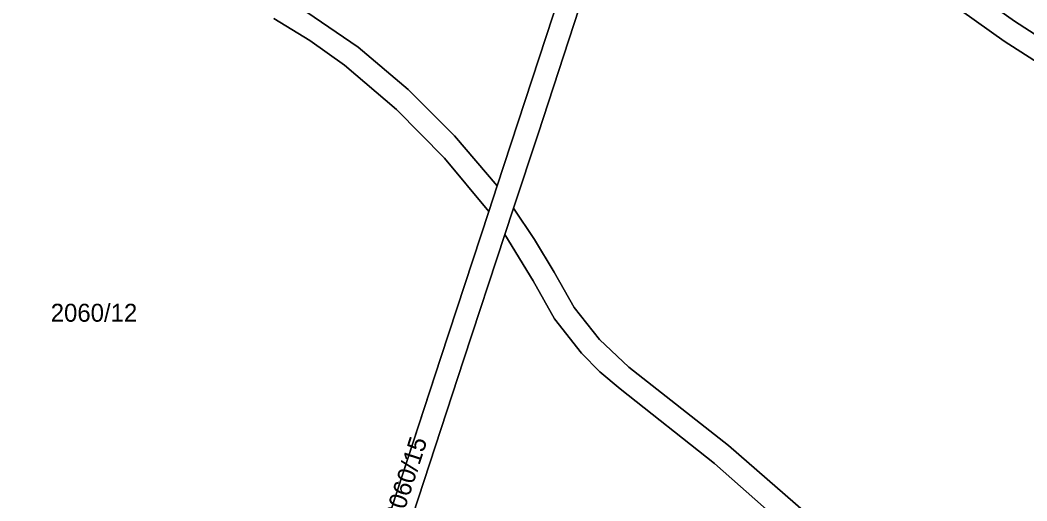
# Model space of a CAD drawing. Extents: x -263423 to -261326, y -1240067 to -1237864.
# Drawn here: x -262329.8 to -262217.3, y -1239148.6 to -1239094.9 of the extents above; entities that cross this region are included whole.
import ezdxf

# ---------------------------------------------------------------- set-up
doc = ezdxf.new("R2010")
doc.units = 0
for name, color, linetype in [('body_kn', 7, 'Continuous'), ('kladpar_druhypozemkov', 7, 'Continuous'), ('kladpar_hranice', 7, 'Continuous'), ('kladpar_parcelnecisla', 7, 'Continuous'), ('kladpar_plochy', 7, 'Continuous')]:
    doc.layers.add(name, color=color, linetype=linetype)

msp = doc.modelspace()

# ---------------------------------------------------------------- linework, layer by layer
at = {"layer": 'body_kn'}
for p, q in [((-262218.7, -1239095.03), (-262218.7, -1239095.03)), ((-262297.43, -1239097.19), (-262297.43, -1239097.19)), ((-262219.87, -1239097.26), (-262219.87, -1239097.26)), ((-262292.04, -1239097.93), (-262292.04, -1239097.93)), ((-262293.58, -1239099.94), (-262293.58, -1239099.94)), ((-262286.47, -1239102.68), (-262286.47, -1239102.68)), ((-262287.76, -1239104.89), (-262287.76, -1239104.89)), ((-262281.28, -1239107.86), (-262281.28, -1239107.86)), ((-262271.92, -1239107.61), (-262271.92, -1239107.61)), ((-262282.38, -1239110.35), (-262282.38, -1239110.35)), ((-262282.38, -1239110.35), (-262282.38, -1239110.35)), ((-262276.52, -1239113.42), (-262276.52, -1239113.42)), ((-262277.46, -1239116.3), (-262277.46, -1239116.3)), ((-262277.46, -1239116.3), (-262277.46, -1239116.3)), ((-262274.7, -1239115.92), (-262274.7, -1239115.92)), ((-262275.66, -1239118.84), (-262275.66, -1239118.84)), ((-262272.32, -1239119.42), (-262272.32, -1239119.42)), ((-262270.15, -1239123.07), (-262270.15, -1239123.07)), ((-262272.49, -1239124.02), (-262272.49, -1239124.02)), ((-262267.91, -1239127), (-262267.91, -1239127)), ((-262270.1, -1239128.27), (-262270.1, -1239128.27)), ((-262265.09, -1239130.57), (-262265.09, -1239130.57)), ((-262267.1, -1239132.11), (-262267.1, -1239132.11)), ((-262282.8, -1239132.57), (-262282.8, -1239132.57)), ((-262280.22, -1239132.78), (-262280.22, -1239132.78)), ((-262265.02, -1239134.19), (-262265.02, -1239134.19)), ((-262261.79, -1239133.66), (-262261.79, -1239133.66)), ((-262262.77, -1239136.09), (-262262.77, -1239136.09)), ((-262250.67, -1239142.42), (-262250.67, -1239142.42)), ((-262252.23, -1239144.4), (-262252.23, -1239144.4))]:
    msp.add_line(p, q, dxfattribs=at)
at = {"layer": 'kladpar_druhypozemkov'}
msp.add_line((-262320.44, -1239126.65), (-262320.44, -1239126.65), dxfattribs=at)
at = {"layer": 'kladpar_hranice'}
for points in [[(-262354.18, -1239060.69), (-262367.9, -1239054.51), (-262358.04, -1239055.29), (-262347.67, -1239055.97), (-262315.96, -1239056.62), (-262312.56, -1239056.93), (-262309.3, -1239057.93), (-262295.18, -1239063.19), (-262291.28, -1239064.54), (-262263.01, -1239072.29), (-262266.37, -1239082.56), (-262276.52, -1239113.42), (-262281.28, -1239107.86), (-262286.47, -1239102.68), (-262292.04, -1239097.93), (-262298.59, -1239093.5), (-262305.2, -1239090.03), (-262316.68, -1239081.94), (-262328.53, -1239074.4), (-262340.73, -1239067.45)], [(-262277.46, -1239116.3), (-262276.52, -1239113.42), (-262266.37, -1239082.56)], [(-262263.92, -1239083.08), (-262271.92, -1239107.61), (-262274.7, -1239115.92), (-262275.66, -1239118.84), (-262280.22, -1239132.78), (-262289.14, -1239159.96), (-262296.27, -1239181.88), (-262303.3, -1239203.28), (-262312.03, -1239230.14), (-262313.03, -1239233.04), (-262315.39, -1239232.18), (-262314.47, -1239229.37), (-262305.68, -1239202.44), (-262298.67, -1239181.15), (-262291.56, -1239159.35), (-262282.8, -1239132.57), (-262277.46, -1239116.3)], [(-262159.52, -1239152.97), (-262157.79, -1239161.58), (-262166.17, -1239170.73), (-262175.21, -1239179.22), (-262183.32, -1239185.67), (-262191.9, -1239191.51), (-262200.88, -1239196.68), (-262203.4, -1239191.55), (-262206.46, -1239186.73), (-262212.61, -1239179.57), (-262219.93, -1239171.34), (-262229.73, -1239161.27), (-262239.99, -1239151.67), (-262250.67, -1239142.42), (-262261.79, -1239133.66), (-262265.09, -1239130.57), (-262267.91, -1239127), (-262270.15, -1239123.07), (-262272.32, -1239119.42), (-262274.7, -1239115.92), (-262271.92, -1239107.61), (-262263.92, -1239083.08)], [(-262212.51, -1239099.02), (-262218.7, -1239095.03), (-262224.69, -1239090.75)], [(-262224.69, -1239090.75), (-262218.7, -1239095.03), (-262212.51, -1239099.02)], [(-262213.22, -1239101.52), (-262219.87, -1239097.26), (-262226.29, -1239092.67)], [(-262226.29, -1239092.67), (-262219.87, -1239097.26), (-262213.22, -1239101.52), (-262192.96, -1239113.56), (-262186.51, -1239117.59), (-262180.42, -1239122.18), (-262174.77, -1239127.28), (-262170.22, -1239132.75), (-262166.08, -1239138.56), (-262162.4, -1239144.67), (-262159.52, -1239152.97)], [(-262298.59, -1239093.5), (-262292.04, -1239097.93), (-262286.47, -1239102.68), (-262281.28, -1239107.86), (-262276.52, -1239113.42), (-262277.46, -1239116.3), (-262282.38, -1239110.35)], [(-262282.38, -1239110.35), (-262287.76, -1239104.89), (-262293.58, -1239099.94), (-262297.43, -1239097.19), (-262301.47, -1239094.73)], [(-262301.47, -1239094.73), (-262297.43, -1239097.19), (-262293.58, -1239099.94), (-262287.76, -1239104.89), (-262282.38, -1239110.35), (-262277.46, -1239116.3), (-262282.8, -1239132.57), (-262291.56, -1239159.35), (-262298.67, -1239181.15)], [(-262214.58, -1239181.04), (-262221.65, -1239173.21), (-262236.51, -1239157.97), (-262243.61, -1239151.95), (-262245.76, -1239150.12), (-262252.23, -1239144.4), (-262262.77, -1239136.09), (-262265.02, -1239134.19), (-262267.1, -1239132.11), (-262270.1, -1239128.27), (-262272.49, -1239124.02), (-262275.66, -1239118.84), (-262274.7, -1239115.92), (-262272.32, -1239119.42), (-262270.15, -1239123.07), (-262267.91, -1239127), (-262265.09, -1239130.57), (-262261.79, -1239133.66), (-262250.67, -1239142.42), (-262239.99, -1239151.67), (-262229.73, -1239161.27), (-262219.93, -1239171.34), (-262212.61, -1239179.57)], [(-262289.14, -1239159.96), (-262280.22, -1239132.78), (-262275.66, -1239118.84), (-262272.49, -1239124.02), (-262270.1, -1239128.27), (-262267.1, -1239132.11), (-262265.02, -1239134.19), (-262262.77, -1239136.09), (-262252.23, -1239144.4), (-262245.76, -1239150.12)]]:
    msp.add_lwpolyline(points, dxfattribs=at)
at = {"layer": 'kladpar_plochy'}
for p, q in [((-262266.37, -1239082.56), (-262276.52, -1239113.42)), ((-262292.04, -1239097.93), (-262298.59, -1239093.5)), ((-262301.47, -1239094.73), (-262297.43, -1239097.19)), ((-262297.43, -1239097.19), (-262293.58, -1239099.94)), ((-262286.47, -1239102.68), (-262292.04, -1239097.93)), ((-262293.58, -1239099.94), (-262287.76, -1239104.89)), ((-262281.28, -1239107.86), (-262286.47, -1239102.68)), ((-262287.76, -1239104.89), (-262282.38, -1239110.35)), ((-262276.52, -1239113.42), (-262281.28, -1239107.86)), ((-262282.38, -1239110.35), (-262277.46, -1239116.3)), ((-262277.46, -1239116.3), (-262282.8, -1239132.57)), ((-262282.8, -1239132.57), (-262291.56, -1239159.35))]:
    msp.add_line(p, q, dxfattribs=at)
for points in [[(-262263.92, -1239083.08), (-262271.92, -1239107.61), (-262274.7, -1239115.92), (-262275.66, -1239118.84), (-262280.22, -1239132.78), (-262289.14, -1239159.96), (-262296.27, -1239181.88), (-262303.3, -1239203.28), (-262312.03, -1239230.14), (-262313.03, -1239233.04), (-262315.39, -1239232.18), (-262314.47, -1239229.37), (-262305.68, -1239202.44), (-262298.67, -1239181.15), (-262291.56, -1239159.35), (-262282.8, -1239132.57), (-262277.46, -1239116.3), (-262276.52, -1239113.42), (-262266.37, -1239082.56)], [(-262212.61, -1239179.57), (-262219.93, -1239171.34), (-262229.73, -1239161.27), (-262239.99, -1239151.67), (-262250.67, -1239142.42), (-262261.79, -1239133.66), (-262265.09, -1239130.57), (-262267.91, -1239127), (-262270.15, -1239123.07), (-262272.32, -1239119.42), (-262274.7, -1239115.92), (-262271.92, -1239107.61), (-262263.92, -1239083.08)], [(-262212.51, -1239099.02), (-262218.7, -1239095.03), (-262224.69, -1239090.75)], [(-262224.69, -1239090.75), (-262218.7, -1239095.03), (-262212.51, -1239099.02)], [(-262213.22, -1239101.52), (-262219.87, -1239097.26), (-262226.29, -1239092.67)], [(-262226.29, -1239092.67), (-262219.87, -1239097.26), (-262213.22, -1239101.52)], [(-262298.59, -1239093.5), (-262292.04, -1239097.93), (-262286.47, -1239102.68), (-262281.28, -1239107.86), (-262276.52, -1239113.42), (-262277.46, -1239116.3), (-262282.38, -1239110.35), (-262287.76, -1239104.89), (-262293.58, -1239099.94), (-262297.43, -1239097.19), (-262301.47, -1239094.73)], [(-262214.58, -1239181.04), (-262221.65, -1239173.21), (-262236.51, -1239157.97), (-262243.61, -1239151.95), (-262245.76, -1239150.12), (-262252.23, -1239144.4), (-262262.77, -1239136.09), (-262265.02, -1239134.19), (-262267.1, -1239132.11), (-262270.1, -1239128.27), (-262272.49, -1239124.02), (-262275.66, -1239118.84), (-262274.7, -1239115.92), (-262272.32, -1239119.42), (-262270.15, -1239123.07), (-262267.91, -1239127), (-262265.09, -1239130.57), (-262261.79, -1239133.66), (-262250.67, -1239142.42), (-262239.99, -1239151.67), (-262229.73, -1239161.27), (-262219.93, -1239171.34), (-262212.61, -1239179.57)]]:
    msp.add_lwpolyline(points, dxfattribs=at)
msp.add_lwpolyline([(-262244.96, -1239176.3), (-262245.13, -1239182.22), (-262248.5, -1239193.83), (-262250.24, -1239198.29), (-262252.09, -1239206.3), (-262252.73, -1239214.49), (-262265.2, -1239218.1), (-262277.58, -1239222.01), (-262292.57, -1239227.52), (-262307.12, -1239234.1), (-262309.3, -1239231.77), (-262312.03, -1239230.14), (-262303.3, -1239203.28), (-262296.27, -1239181.88), (-262289.14, -1239159.96), (-262280.22, -1239132.78), (-262275.66, -1239118.84), (-262272.49, -1239124.02), (-262270.1, -1239128.27), (-262267.1, -1239132.11), (-262265.02, -1239134.19), (-262262.77, -1239136.09), (-262252.23, -1239144.4), (-262245.76, -1239150.12)], close=True, dxfattribs=at)

# ---------------------------------------------------------------- texts
at = {"layer": 'kladpar_parcelnecisla'}
msp.add_text('2060/12', height=2, dxfattribs=at).set_placement((-262326.4, -1239128.59))
msp.add_text('2060/15', height=2, rotation=72, dxfattribs=at).set_placement((-262287.28, -1239151.04))

doc.saveas('drawing.dxf')
